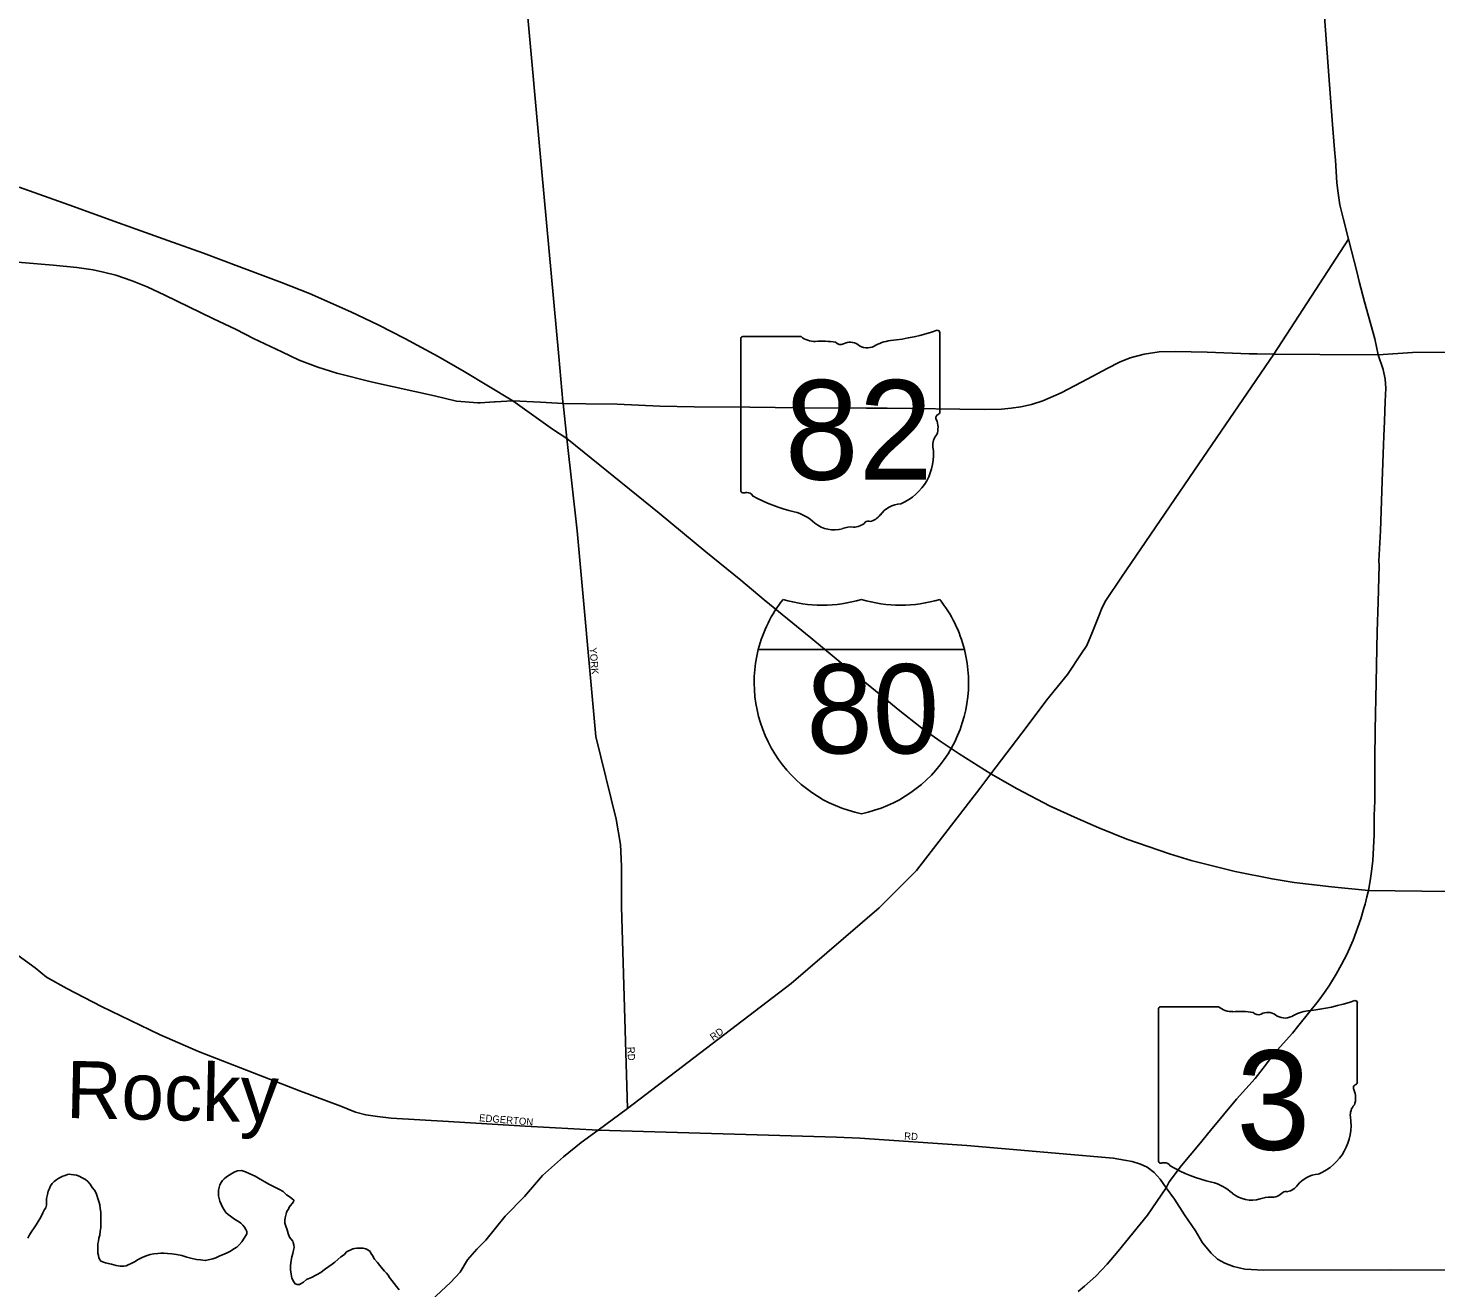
# Model space of a CAD drawing. Extents: x -561 to 1170, y 0 to 846.
# Drawn here: x 187.7 to 214.3, y 88.19 to 112 of the extents above; entities that cross this region are included whole.
import ezdxf

# ---------------------------------------------------------------- set-up
doc = ezdxf.new("R2010")
doc.units = 0
for name, color, linetype in [('GM_X_City_Street', 7, 'Continuous'), ('GM_X_City_Street_Text', 7, 'Continuous'), ('GM_X_Interstate_Route', 7, 'Continuous'), ('GM_X_Interstate_Shield', 7, 'Continuous'), ('GM_X_Major_River', 7, 'Continuous'), ('GM_X_Major_River_Text', 7, 'Continuous'), ('GM_X_State_Location', 7, 'Continuous'), ('GM_X_State_Route', 7, 'Continuous'), ('GM_X_State_Shield', 7, 'Continuous')]:
    doc.layers.add(name, color=color, linetype=linetype)

msp = doc.modelspace()

# ---------------------------------------------------------------- linework, layer by layer
at = {"layer": 'GM_X_City_Street'}
for points in [[(197.403, 109.352), (197.11, 112.548), (196.721, 116.887), (196.651, 117.583), (196.648, 117.612)], [(197.73, 105.792), (197.403, 109.352)], [(206.577, 98.809), (206.952, 99.303), (207.337, 99.782), (207.6, 100.171), (207.705, 100.33), (207.813, 100.587), (207.926, 100.876), (207.993, 101.051), (208.066, 101.182), (208.36, 101.621), (209.82, 103.766), (211.237, 105.836), (212.651, 108.007)], [(197.808, 104.938), (197.73, 105.792)], [(199.027, 91.582), (198.915, 95.393), (198.915, 96.159), (198.894, 96.574), (198.816, 97.052), (198.43, 98.613), (198.078, 102.501), (197.881, 104.245), (197.811, 104.903), (197.808, 104.938)], [(195.322, 87.962), (195.681, 88.296), (195.868, 88.493), (196.002, 88.727), (196.178, 88.923), (196.349, 89.093), (196.718, 89.546), (197.082, 89.923), (197.424, 90.316), (197.816, 90.672), (198.154, 90.94), (198.472, 91.174), (199.027, 91.582), (202.121, 93.944), (203.784, 95.374), (204.487, 96.081), (205.681, 97.63), (205.893, 97.906), (206.577, 98.809)], [(187.513, 94.472), (187.837, 94.239), (188.052, 94.066), (188.435, 93.851), (189.093, 93.508), (190.189, 92.983), (190.92, 92.663), (192.852, 91.91), (193.61, 91.627), (193.889, 91.512), (194.081, 91.462), (194.304, 91.435), (194.56, 91.403), (195.643, 91.339), (197.095, 91.248), (198.472, 91.174), (202.978, 91.042), (203.416, 91.024), (205.435, 90.887), (208.203, 90.645), (208.418, 90.608), (208.559, 90.585), (208.719, 90.531), (208.842, 90.476), (208.979, 90.371), (209.093, 90.247), (209.201, 90.085), (209.363, 89.873), (209.55, 89.576), (209.76, 89.27), (209.888, 89.046), (210.053, 88.85), (210.176, 88.735), (210.313, 88.662), (210.473, 88.599), (210.688, 88.548), (211.044, 88.53), (213.437, 88.535), (217.274, 88.525)]]:
    msp.add_lwpolyline(points, dxfattribs=at)
at = {"layer": 'GM_X_Interstate_Route'}
for points in [[(187.533, 108.994), (188.471, 108.657), (189.409, 108.32), (190.346, 107.983), (191.016, 107.742), (191.686, 107.492), (192.49, 107.193), (193.019, 106.981), (193.801, 106.633), (194.315, 106.391), (194.822, 106.13), (195.448, 105.79), (195.94, 105.509), (196.864, 104.953)], [(196.864, 104.953), (197.612, 104.42), (197.881, 104.245), (198.209, 103.978), (199.628, 102.832), (200.51, 102.102), (201.168, 101.566), (201.609, 101.195), (202.05, 100.835), (202.491, 100.474), (202.932, 100.114), (203.26, 99.841), (203.372, 99.753), (203.813, 99.392), (204.142, 99.12), (204.59, 98.769), (204.934, 98.526), (205.292, 98.283), (205.893, 97.906), (206.389, 97.623), (207.015, 97.293), (207.529, 97.061), (207.931, 96.887), (208.46, 96.675), (208.862, 96.531), (209.264, 96.397), (209.673, 96.272), (210.507, 96.063), (211.205, 95.921), (211.622, 95.855), (212.328, 95.773), (213.025, 95.705)], [(213.025, 95.705), (214.035, 95.689), (214.748, 95.685), (215.609, 95.673), (216.604, 95.671), (217.458, 95.659), (218.601, 95.649), (219.313, 95.645), (220.026, 95.641), (220.826, 95.632)]]:
    msp.add_lwpolyline(points, dxfattribs=at)
at = {"layer": 'GM_X_Interstate_Shield'}
for p, q in [((201.498, 100.253), (205.394, 100.253)), ((205.394, 100.253), (201.498, 100.253)), ((205.394, 100.253), (201.498, 100.253))]:
    msp.add_line(p, q, dxfattribs=at)
for centre, start, end in [((203.952, 99.633), 141.669, 165.8066), ((202.706, 103.623), 253.0091, 286.9909), ((204.186, 103.623), 253.0091, 286.9909), ((202.94, 99.633), 14.1934, 38.331), ((203.952, 99.633), 165.8066, 258.463), ((202.94, 99.633), 281.537, 14.1934)]:
    msp.add_arc(centre, 2.531, start, end, dxfattribs=at)
at = {"layer": 'GM_X_Major_River'}
for points in [[(187.696, 89.136), (187.733, 89.196), (187.776, 89.267), (187.818, 89.327), (187.855, 89.387), (187.892, 89.447), (187.924, 89.501), (187.956, 89.556), (187.982, 89.61), (188.014, 89.676), (188.04, 89.709), (188.05, 89.758), (188.05, 89.812), (188.054, 89.882), (188.069, 89.958), (188.085, 90.023), (188.106, 90.072), (188.127, 90.121), (188.159, 90.165), (188.196, 90.204), (188.244, 90.242), (188.282, 90.264), (188.319, 90.286), (188.357, 90.303), (188.405, 90.32), (188.449, 90.337), (188.481, 90.342), (188.519, 90.338), (188.568, 90.333), (188.616, 90.322), (188.671, 90.307), (188.725, 90.275), (188.791, 90.243), (188.834, 90.201), (188.878, 90.152), (188.917, 90.093), (188.955, 90.039), (188.989, 89.986), (189.034, 89.845), (189.045, 89.808), (189.056, 89.764), (189.068, 89.694), (189.075, 89.624), (189.075, 89.553), (189.076, 89.483), (189.077, 89.413), (189.078, 89.337), (189.068, 89.261), (189.059, 89.19), (189.043, 89.131), (189.033, 89.076), (189.023, 89.027), (189.018, 88.957), (189.019, 88.903), (189.02, 88.849), (189.031, 88.805), (189.043, 88.762), (189.059, 88.73), (189.07, 88.703), (189.098, 88.692), (189.13, 88.677), (189.168, 88.666), (189.217, 88.656), (189.277, 88.64), (189.369, 88.614), (189.445, 88.605), (189.515, 88.605), (189.558, 88.611), (189.596, 88.628), (189.65, 88.656), (189.714, 88.689), (189.784, 88.728), (189.859, 88.767), (189.935, 88.8), (190.01, 88.823), (190.08, 88.84), (190.156, 88.846), (190.21, 88.847), (190.269, 88.848), (190.34, 88.843), (190.416, 88.839), (190.508, 88.823), (190.611, 88.803), (190.703, 88.777), (190.801, 88.751), (190.888, 88.731)], [(190.888, 88.731), (190.963, 88.721), (191.05, 88.711), (191.196, 88.74), (191.25, 88.762), (191.325, 88.801), (191.405, 88.834), (191.475, 88.862), (191.529, 88.89), (191.588, 88.929), (191.647, 88.962), (191.69, 89.006), (191.743, 89.061), (191.786, 89.132), (191.817, 89.181), (191.833, 89.213), (191.833, 89.262), (191.816, 89.3), (191.794, 89.343), (191.761, 89.38), (191.722, 89.418), (191.679, 89.45), (191.619, 89.482), (191.575, 89.514), (191.526, 89.546), (191.482, 89.583), (191.438, 89.62), (191.405, 89.669), (191.378, 89.717), (191.35, 89.776), (191.328, 89.83), (191.311, 89.884), (191.299, 89.933), (191.298, 89.998), (191.303, 90.041), (191.313, 90.09), (191.324, 90.139), (191.35, 90.188), (191.377, 90.221), (191.409, 90.254), (191.451, 90.292), (191.505, 90.325), (191.553, 90.358), (191.607, 90.386), (191.661, 90.403), (191.736, 90.409), (191.812, 90.389), (191.894, 90.352), (191.992, 90.304), (192.085, 90.246), (192.177, 90.198), (192.254, 90.156), (192.455, 90.05), (192.521, 90.013), (192.586, 89.954), (192.657, 89.911), (192.695, 89.879), (192.723, 89.853), (192.718, 89.82), (192.691, 89.787), (192.659, 89.749), (192.638, 89.716), (192.622, 89.684), (192.601, 89.651), (192.585, 89.618), (192.57, 89.569), (192.56, 89.52), (192.555, 89.471), (192.555, 89.417), (192.572, 89.358), (192.595, 89.288), (192.617, 89.223), (192.64, 89.153), (192.668, 89.121), (192.706, 89.078), (192.712, 89.051), (192.723, 89.008), (192.729, 88.959), (192.719, 88.905), (192.704, 88.845), (192.688, 88.78), (192.673, 88.714), (192.663, 88.617), (192.659, 88.536), (192.671, 88.454), (192.688, 88.379), (192.721, 88.309), (192.749, 88.271), (192.787, 88.261), (192.83, 88.261), (192.862, 88.278), (192.905, 88.3), (192.964, 88.35), (193.056, 88.389), (193.233, 88.483), (193.27, 88.516), (193.324, 88.555), (193.383, 88.599), (193.447, 88.643), (193.501, 88.681), (193.554, 88.731)], [(193.554, 88.731), (193.613, 88.78), (193.678, 88.824), (193.715, 88.868), (193.747, 88.885), (193.785, 88.907), (193.838, 88.929), (193.876, 88.94), (193.914, 88.946), (193.968, 88.947), (194.033, 88.942), (194.087, 88.932), (194.12, 88.916), (194.164, 88.884), (194.18, 88.852), (194.213, 88.809), (194.247, 88.739), (194.307, 88.675), (194.351, 88.616), (194.4, 88.557), (194.439, 88.509), (194.477, 88.471), (194.505, 88.434), (194.532, 88.391), (194.665, 88.219), (194.714, 88.16)]]:
    msp.add_lwpolyline(points, dxfattribs=at)
at = {"layer": 'GM_X_State_Route'}
for points in [[(212.853, 107.208), (212.81, 107.37), (212.651, 108.007), (212.549, 108.404), (212.484, 108.66), (212.455, 108.876), (212.431, 109.075), (212.402, 109.502), (212.382, 109.703), (212.348, 110.175), (212.274, 111.104), (212.201, 112.127), (212.169, 112.564), (212.156, 112.784), (212.136, 113.069), (212.122, 113.441), (212.104, 113.642), (212.112, 114.134), (212.108, 114.846), (212.108, 115.6), (212.12, 116.286), (212.108, 117.111), (212.095, 117.839), (212.095, 117.853)], [(186.976, 107.618), (188.176, 107.517), (188.624, 107.473), (188.933, 107.429), (189.129, 107.384), (189.363, 107.328), (189.672, 107.22), (189.956, 107.107), (190.284, 106.949), (191.194, 106.507), (191.636, 106.305), (191.964, 106.134), (192.495, 105.882), (192.823, 105.724), (193.177, 105.591), (193.536, 105.478), (194.212, 105.307), (195.38, 105.048), (195.797, 104.947), (196.199, 104.915), (196.243, 104.918)], [(213.21, 105.826), (213.143, 106.127), (212.953, 106.822), (212.853, 107.208)], [(213.21, 105.826), (213.86, 105.868), (214.594, 105.875), (215.609, 105.898), (217.025, 105.921), (217.668, 105.935), (218.503, 105.949), (219.023, 105.965), (219.172, 105.961), (219.343, 105.963), (219.569, 105.986), (219.868, 106.018), (220.328, 106.088), (220.599, 106.129), (220.775, 106.153)], [(203.543, 104.816), (203.932, 104.813), (205.764, 104.79), (206.093, 104.799), (206.278, 104.813), (206.458, 104.841), (206.662, 104.887), (206.874, 104.957), (207.217, 105.105), (207.721, 105.373), (208.091, 105.567), (208.323, 105.688), (208.526, 105.766), (208.79, 105.836), (209.07, 105.882), (209.373, 105.889), (209.979, 105.873), (210.773, 105.845)], [(210.773, 105.845), (210.925, 105.84), (211.237, 105.836), (212.109, 105.829), (213.21, 105.826)], [(213.316, 104.286), (213.326, 104.571), (213.342, 104.941), (213.356, 105.191), (213.338, 105.366), (213.303, 105.549), (213.21, 105.826)], [(196.243, 104.918), (196.514, 104.934), (196.528, 104.934)], [(196.528, 104.934), (196.864, 104.953), (197.383, 104.926)], [(197.383, 104.926), (197.811, 104.903), (198.241, 104.898)], [(198.241, 104.898), (198.832, 104.892), (199.637, 104.855), (200.284, 104.841), (201.339, 104.832), (202.294, 104.825), (203.543, 104.816)], [(213.08, 96.063), (213.106, 96.269), (213.134, 96.753), (213.134, 97.119), (213.147, 97.395), (213.147, 98.176), (213.155, 98.737), (213.171, 99.634), (213.193, 100.596), (213.206, 101.149), (213.226, 101.852), (213.224, 101.932), (213.25, 102.501), (213.285, 103.434), (213.311, 104.126), (213.316, 104.286)], [(212.941, 95.368), (212.964, 95.447), (212.996, 95.581), (213.025, 95.705), (213.057, 95.886), (213.08, 96.063)], [(211.712, 93.156), (212.076, 93.609), (212.196, 93.774), (212.289, 93.912), (212.417, 94.119), (212.515, 94.303), (212.619, 94.494), (212.737, 94.765), (212.883, 95.167), (212.941, 95.368)], [(209.201, 90.085), (209.258, 90.197), (209.494, 90.508), (209.821, 90.9), (210.043, 91.167), (210.531, 91.759), (210.882, 92.153), (211.082, 92.399), (211.244, 92.625), (211.592, 93.007), (211.712, 93.156)], [(207.541, 88.128), (207.662, 88.226), (207.875, 88.414), (208.089, 88.644), (208.3, 88.889), (208.851, 89.571), (209.201, 90.085)]]:
    msp.add_lwpolyline(points, dxfattribs=at)
at = {"layer": 'GM_X_State_Shield'}
for p, q in [((201.168, 106.119), (201.168, 103.266)), ((202.306, 106.168), (201.205, 106.168)), ((204.927, 104.746), (204.927, 106.239)), ((204.927, 104.747), (204.927, 104.746)), ((209.056, 93.455), (209.056, 90.602)), ((210.194, 93.504), (209.093, 93.504)), ((212.815, 92.082), (212.815, 93.575)), ((212.815, 92.083), (212.815, 92.082))]:
    msp.add_line(p, q, dxfattribs=at)
for centre, radius, start, end in [((201.211, 106.125), 0.0435, 98.1301, 188.1301), ((202.568, 106.499), 0.422, 231.6195, 271.1119), ((203.588, 110.058), 3.986, 275.8445, 288.9065), ((204.885, 106.245), 0.0418, 351.8621, 97.738), ((202.708, 104.566), 1.516, 80.4867, 94.9883), ((203.052, 106.14), 0.122, 219.7921, 297.1024), ((203.231, 105.81), 0.253, 54.4667, 119.1411), ((203.558, 106.262), 0.305, 233.8562, 294.8282), ((204.096, 105.297), 0.802, 97.3462, 120.7689), ((204.917, 104.637), 0.0648, 107.944, 210.337), ((204.505, 104.448), 0.389, 340.033, 23.6496), ((204.882, 104.741), 0.0448, 289.6038, 7.7341), ((205.077, 104.122), 0.283, 136.8065, 186.9296), ((203.811, 103.932), 0.997, 292.3089, 8.9858), ((201.212, 103.26), 0.0439, 171.9584, 258.3066), ((201.218, 103.552), 0.335, 267.339, 280.6039), ((201.287, 103.101), 0.121, 29.7484, 93.2717), ((202.813, 105.665), 2.879, 240.4129, 257.1985), ((204.232, 102.465), 0.546, 94.4031, 142.5768), ((201.955, 101.984), 0.901, 47.1842, 75.836), ((203.301, 102.874), 0.305, 268.777, 315.5493), ((203.576, 102.597), 0.0857, 65.7517, 132.6484), ((203.54, 102.99), 0.322, 282.8732, 323.2771), ((202.929, 103.087), 0.572, 230.7004, 286.2918), ((203.259, 102.101), 0.47, 85.6951, 111.2099), ((211.476, 97.394), 3.986, 275.8445, 288.9065), ((212.774, 93.581), 0.0418, 351.8621, 97.738), ((209.099, 93.461), 0.0435, 98.1301, 188.1301), ((210.456, 93.835), 0.422, 231.6195, 271.1119), ((210.596, 91.902), 1.516, 80.4867, 94.9883), ((210.941, 93.476), 0.122, 219.7921, 297.1024), ((211.12, 93.146), 0.253, 54.4667, 119.1411), ((211.447, 93.598), 0.305, 233.8562, 294.8282), ((211.985, 92.633), 0.802, 97.3462, 120.7689), ((212.806, 91.973), 0.0648, 107.944, 210.337), ((212.771, 92.077), 0.0448, 289.6038, 7.7341), ((212.394, 91.784), 0.389, 340.033, 23.6496), ((212.965, 91.458), 0.283, 136.8065, 186.9296), ((211.7, 91.268), 0.997, 292.3089, 8.9858), ((209.1, 90.596), 0.0439, 171.9584, 258.3066), ((209.107, 90.888), 0.335, 267.339, 280.6039), ((209.175, 90.437), 0.121, 29.7484, 93.2717), ((210.701, 93.001), 2.879, 240.4129, 257.1985), ((209.843, 89.32), 0.901, 47.1842, 75.836), ((212.12, 89.801), 0.546, 94.4031, 142.5768), ((210.817, 90.423), 0.572, 230.7004, 286.2918), ((211.148, 89.437), 0.47, 85.6951, 111.2099), ((211.189, 90.21), 0.305, 268.777, 315.5493), ((211.465, 89.933), 0.0857, 65.7517, 132.6484), ((211.428, 90.326), 0.322, 282.8732, 323.2771)]:
    msp.add_arc(centre, radius, start, end, dxfattribs=at)

# ---------------------------------------------------------------- texts
at = {"layer": 'GM_X_City_Street_Text'}
for s, rotation, p in [('YORK', 274.3966, (198.311, 100.289)), ('RD', 36.2589, (200.647, 92.858)), ('RD', 273.011, (199.024, 92.745)), ('EDGERTON', 355.3642, (196.221, 91.343)), ('RD', 356.9776, (204.251, 90.998))]:
    msp.add_text(s, height=0.135, rotation=rotation, dxfattribs=at).set_placement(p)
at = {"layer": 'GM_X_Interstate_Shield'}
msp.add_text('80', height=1.6875, dxfattribs=at).set_placement((202.406, 98.292))
at = {"layer": 'GM_X_Major_River_Text'}
msp.add_text('Rocky', height=1.0806, rotation=358.777, dxfattribs=at).set_placement((188.414, 91.405))
at = {"layer": 'GM_X_State_Location'}
for s, p in [('82', (202.325, 104.306)), ('3', (210.487, 91.642))]:
    msp.add_text(s, height=0.0027, rotation=0, dxfattribs=at).set_placement(p)
for s, p in [('s', (203.005, 104.503)), ('r', (203.005, 104.503)), ('s', (210.893, 91.839)), ('r', (210.893, 91.839))]:
    msp.add_text(s, height=0.0027, dxfattribs=at).set_placement(p)
at = {"layer": 'GM_X_State_Shield'}
for s, height, p in [('82', 1.8795, (201.997, 103.467)), ('3', 1.879, (210.53, 90.803))]:
    msp.add_text(s, height=height, dxfattribs=at).set_placement(p)

doc.saveas('drawing.dxf')
